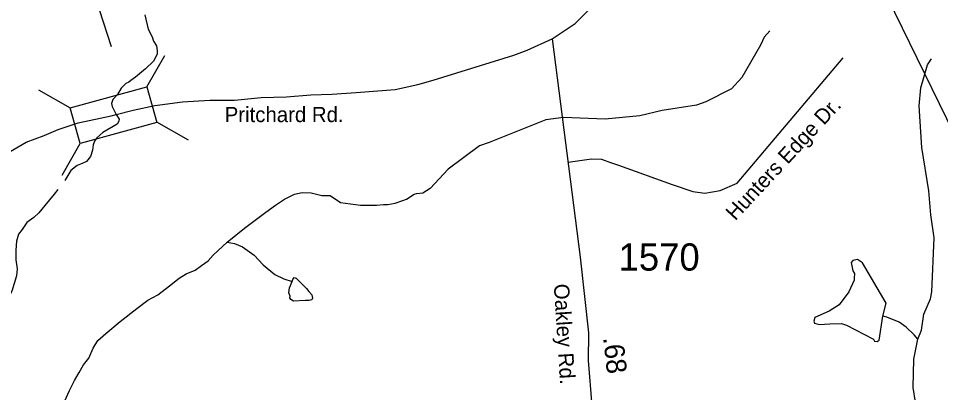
# Model space of a CAD drawing. Extents: x 1950930 to 2061844, y 904556 to 1017002.
# Drawn here: x 2034415 to 2040162, y 943764 to 946097 of the extents above; entities that cross this region are included whole.
import ezdxf

# ---------------------------------------------------------------- set-up
doc = ezdxf.new("R2010")
doc.units = 0
for name, color, linetype in [('Exist Hydrographic Creek Single Shore', 7, 'Continuous'), ('Exist Hydrographic Misc Water Feature', 7, 'Continuous'), ('Exist Road Non-System Type 51', 7, 'Continuous'), ('Exist Road Non-System Type 51 Label', 7, 'Continuous'), ('Exist Road Primary US Structure Standard Bridge CELL', 7, 'Continuous'), ('Exist Road Secondary Structure Standard Bridge CELL', 7, 'Continuous'), ('Exist Road Secondary Structure Standard Bridge Number Label', 7, 'Continuous'), ('Exist Road Secondary Type 51 Attributed', 7, 'Continuous'), ('Exist Road Secondary Type 51 Label', 7, 'Continuous'), ('Exist Road Secondary Type 51 Number Label', 7, 'Continuous'), ('Exist Utilities Electrical Transmission Line', 7, 'Continuous')]:
    doc.layers.add(name, color=color, linetype=linetype)

msp = doc.modelspace()

# ---------------------------------------------------------------- linework, layer by layer
at = {"layer": 'Exist Hydrographic Creek Single Shore'}
for points in [[(2035203.2, 946118.5), (2035223, 946030.8), (2035247.3, 945982.7), (2035257.2, 945954.6), (2035275.3, 945926.6), (2035279.3, 945894.7), (2035279.2, 945874.7), (2035255.3, 945830.6), (2035207.4, 945782.7), (2035143.3, 945730.5), (2035115.3, 945710.4), (2035103.3, 945698.5), (2035083.4, 945690.4), (2035055.3, 945662.4), (2035031.5, 945622.6), (2035003.2, 945591.8), (2034994.5, 945565.8), (2034999.3, 945548.4), (2035023, 945497.2), (2035042.6, 945468.7), (2035040.3, 945456.9), (2035029.2, 945437.9), (2034939.6, 945384.6), (2034903.5, 945352.5), (2034887.6, 945332.5), (2034879.6, 945308.4), (2034875.6, 945276.3), (2034863.7, 945236.5), (2034837.7, 945204.2), (2034811.5, 945192.3), (2034779.8, 945180.5), (2034741.7, 945148.4), (2034704.4, 945087)], [(2034660.9, 945029.3), (2034637.9, 945000.3), (2034579.7, 944930.3), (2034542, 944884.2), (2034509.9, 944856.3), (2034465.9, 944824), (2034437.8, 944780), (2034413.9, 944752.3), (2034401.8, 944708.2), (2034398, 944652.2), (2034398.1, 944592.1), (2034406.1, 944536.2), (2034401.9, 944492.3), (2034374, 944396), (2034342, 944339.9), (2034302.1, 944312.2), (2034278.3, 944288.1), (2034244.1, 944272.1), (2034206.3, 944249.9), (2034182.1, 944226.1), (2034162.1, 944210.1), (2034138.3, 944186), (2034130.1, 944154)]]:
    msp.add_lwpolyline(points, dxfattribs=at)
at = {"layer": 'Exist Hydrographic Misc Water Feature'}
for points in [[(2039096.7, 946018.8), (2039062.7, 945980.7), (2039039, 945930.7), (2038923.3, 945728.6), (2038859.5, 945658.4), (2038699.6, 945576.1), (2038639.8, 945556), (2038425.8, 945523.7), (2038287.9, 945489.4), (2038071.9, 945469), (2037811.9, 945478.6), (2037701.7, 945464.2), (2037347.9, 945323.5), (2037288.1, 945301.5), (2037092.5, 945157.2), (2036980.7, 945036.8), (2036934.8, 945006.9), (2036894.7, 945002.8)], [(2040020.3, 944096.6), (2040042.1, 944152.6), (2040058, 944252.7), (2040098, 944348.7), (2040107.8, 944392.8), (2040121.3, 944728.8), (2040101, 944872.7), (2040088.7, 945022.6), (2040044.1, 945292.6), (2040027.8, 945552.5), (2040039.3, 945664.5), (2040081.3, 945806.7), (2040105.1, 945844.9)], [(2035715.9, 944701), (2035823.7, 944789), (2035955.8, 944889), (2036015.8, 944933), (2036072, 944969), (2036135.6, 945001.1), (2036183.7, 945011.3), (2036239.8, 945009.1), (2036305.8, 944993.3), (2036357.6, 944993.2), (2036421.7, 944949.2), (2036545.7, 944933.2), (2036645.8, 944933.4), (2036689.9, 944937.4), (2036717.8, 944937.5), (2036761.9, 944945.5), (2036809.8, 944961.5), (2036833.9, 944969.6), (2036879.9, 945001.4), (2036895.7, 945005.7)], [(2034704.4, 943712.2), (2034732.3, 943776.3), (2034764.5, 943838.3), (2034792.4, 943888.2), (2034820.3, 943936.2), (2034852.3, 943978.2), (2034880.2, 944040.3), (2034908.4, 944088.3), (2034960.2, 944132.5), (2035048.4, 944206.5), (2035152.1, 944288.7), (2035220.2, 944340.4), (2035284.2, 944372.6), (2035356.2, 944428.5), (2035415.9, 944476.8), (2035460.2, 944504.8), (2035516.1, 944526.6), (2035556.1, 944556.6), (2035596, 944584.7), (2035628, 944620.8), (2035660.1, 944649), (2035715.9, 944701)], [(2035715.9, 944701), (2035760.1, 944692.9), (2035811.8, 944673.1), (2035883.9, 944621.1), (2035940.1, 944561.2), (2036012, 944500.9), (2036068.2, 944473.2), (2036120.1, 944457)], [(2039802.1, 944240.3), (2039821.8, 944322.2), (2039675.4, 944572), (2039643.4, 944594), (2039615.3, 944587.7), (2039603.6, 944575.8), (2039615.7, 944523.7), (2039625.5, 944505.8), (2039623.6, 944477.9)], [(2036120.1, 944457), (2036123.9, 944469.1), (2036132.1, 944481), (2036146.1, 944477.1), (2036158, 944465.1), (2036170.2, 944453), (2036194, 944429.2), (2036210.1, 944413.1), (2036224.1, 944395.1), (2036242.1, 944373.1), (2036248.2, 944353.3), (2036242.1, 944341.3), (2036226.2, 944337), (2036202.3, 944337.2), (2036128, 944333.1), (2036112.2, 944344.9), (2036106.2, 944355.2), (2036108, 944365), (2036100.2, 944385.2), (2036104.2, 944417), (2036120.1, 944457)], [(2039623.6, 944477.9), (2039623.6, 944463.8), (2039589.9, 944391.7), (2039529.9, 944311.5), (2039468, 944271.5), (2039378.2, 944231.3), (2039372.2, 944209.5), (2039376.2, 944197.2), (2039404.2, 944187.5), (2039472.3, 944191.6)], [(2039472.3, 944191.6), (2039544.2, 944193.8), (2039576.1, 944183.9), (2039744.3, 944096.1), (2039750.3, 944084.2), (2039766.3, 944082.2), (2039778.3, 944090.1), (2039802.1, 944240.3)], [(2040020.3, 944096.6), (2039998.2, 944124.6), (2039946.4, 944172.3), (2039904.3, 944202.4), (2039826.2, 944234.2), (2039802.1, 944240.3)], [(2040099.8, 943404.8), (2040065.6, 943526.6), (2040005.3, 943704.4), (2039991, 943794.7), (2039994.7, 943972.4), (2040020.3, 944096.6)]]:
    msp.add_lwpolyline(points, dxfattribs=at)
at = {"layer": 'Exist Road Non-System Type 51'}
msp.add_lwpolyline([(2037841.6, 945200.5), (2037986.4, 945221.7), (2038048.9, 945218.4), (2038104.8, 945198.6), (2038154.1, 945182.2), (2038489.4, 945060.6), (2038617.6, 945017.9), (2038693.2, 945008), (2038788.5, 945024.4), (2038893.8, 945070.4), (2039553.8, 945850.5)], dxfattribs=at)
at = {"layer": 'Exist Road Secondary Structure Standard Bridge CELL'}
for p, q in [((2035215.6, 945669.4), (2035327.7, 945866)), ((2034540.5, 945651.6), (2034737.2, 945539.5)), ((2035275.4, 945451.1), (2035472, 945338.9)), ((2034686.2, 945119.5), (2034798.3, 945316.1))]:
    msp.add_line(p, q, dxfattribs=at)
msp.add_lwpolyline([(2034737.2, 945539.5), (2035215.3, 945670.4), (2035276.5, 945447), (2034798.3, 945316.1)], close=True, dxfattribs=at)
at = {"layer": 'Exist Road Secondary Structure Standard Bridge Number Label'}
msp.add_line((2034995, 945919.6), (2034018.9, 948905.5), dxfattribs=at)
at = {"layer": 'Exist Road Secondary Type 51 Attributed'}
for points in [[(2037740.7, 945969.6), (2037885.1, 946064.4), (2038331.5, 946516.6), (2038860.5, 947024), (2039000.2, 947114.1), (2039219.4, 947220.7)], [(2035023, 945497.2), (2035130.2, 945525.2), (2035264.1, 945553.8), (2035436.3, 945575.7), (2035607.8, 945587.7), (2035761.3, 945587.7), (2035928.2, 945602.8), (2036084.7, 945608.8), (2036237.4, 945620.1), (2036368.3, 945624.6), (2036520.2, 945635.1), (2036763, 945653.9), (2036903.5, 945684.2), (2036998.3, 945711.3), (2037501.5, 945867.2), (2037584.2, 945898.8), (2037740.7, 945969.6)], [(2037740.7, 945969.6), (2037915.1, 944608.2), (2037967.9, 944136.3), (2037966.2, 943964.3), (2037988.7, 943680.3), (2038003.7, 943196.3), (2037989.1, 942419.8)], [(2034285.5, 945223.4), (2034461.8, 945325.5), (2034574.2, 945367.3), (2034662.2, 945403.5), (2034787.2, 945445.4), (2034991.8, 945489.1), (2035023, 945497.2)]]:
    msp.add_lwpolyline(points, dxfattribs=at)
at = {"layer": 'Exist Utilities Electrical Transmission Line'}
msp.add_line((2040784.8, 944271.6), (2039334.1, 947248.4), dxfattribs=at)

# ---------------------------------------------------------------- texts
at = {"layer": 'Exist Road Non-System Type 51 Label'}
msp.add_text('Hunters Edge Dr.', height=95, rotation=47.18282, dxfattribs=at).set_placement((2038882.4, 944830.9))
at = {"layer": 'Exist Road Primary US Structure Standard Bridge CELL'}
msp.add_text('.68', height=125, rotation=276.38744, dxfattribs=at).set_placement((2038058.4, 944106.3))
at = {"layer": 'Exist Road Secondary Type 51 Label'}
msp.add_text('Pritchard Rd.', height=95, dxfattribs=at).set_placement((2035699.9, 945450.2))
msp.add_text('Oakley Rd.', height=95, rotation=273.58882, dxfattribs=at).set_placement((2037751.2, 944439.3))
at = {"layer": 'Exist Road Secondary Type 51 Number Label'}
msp.add_text('1570', height=170, dxfattribs=at).set_placement((2038154.8, 944524.3))

doc.saveas('drawing.dxf')
